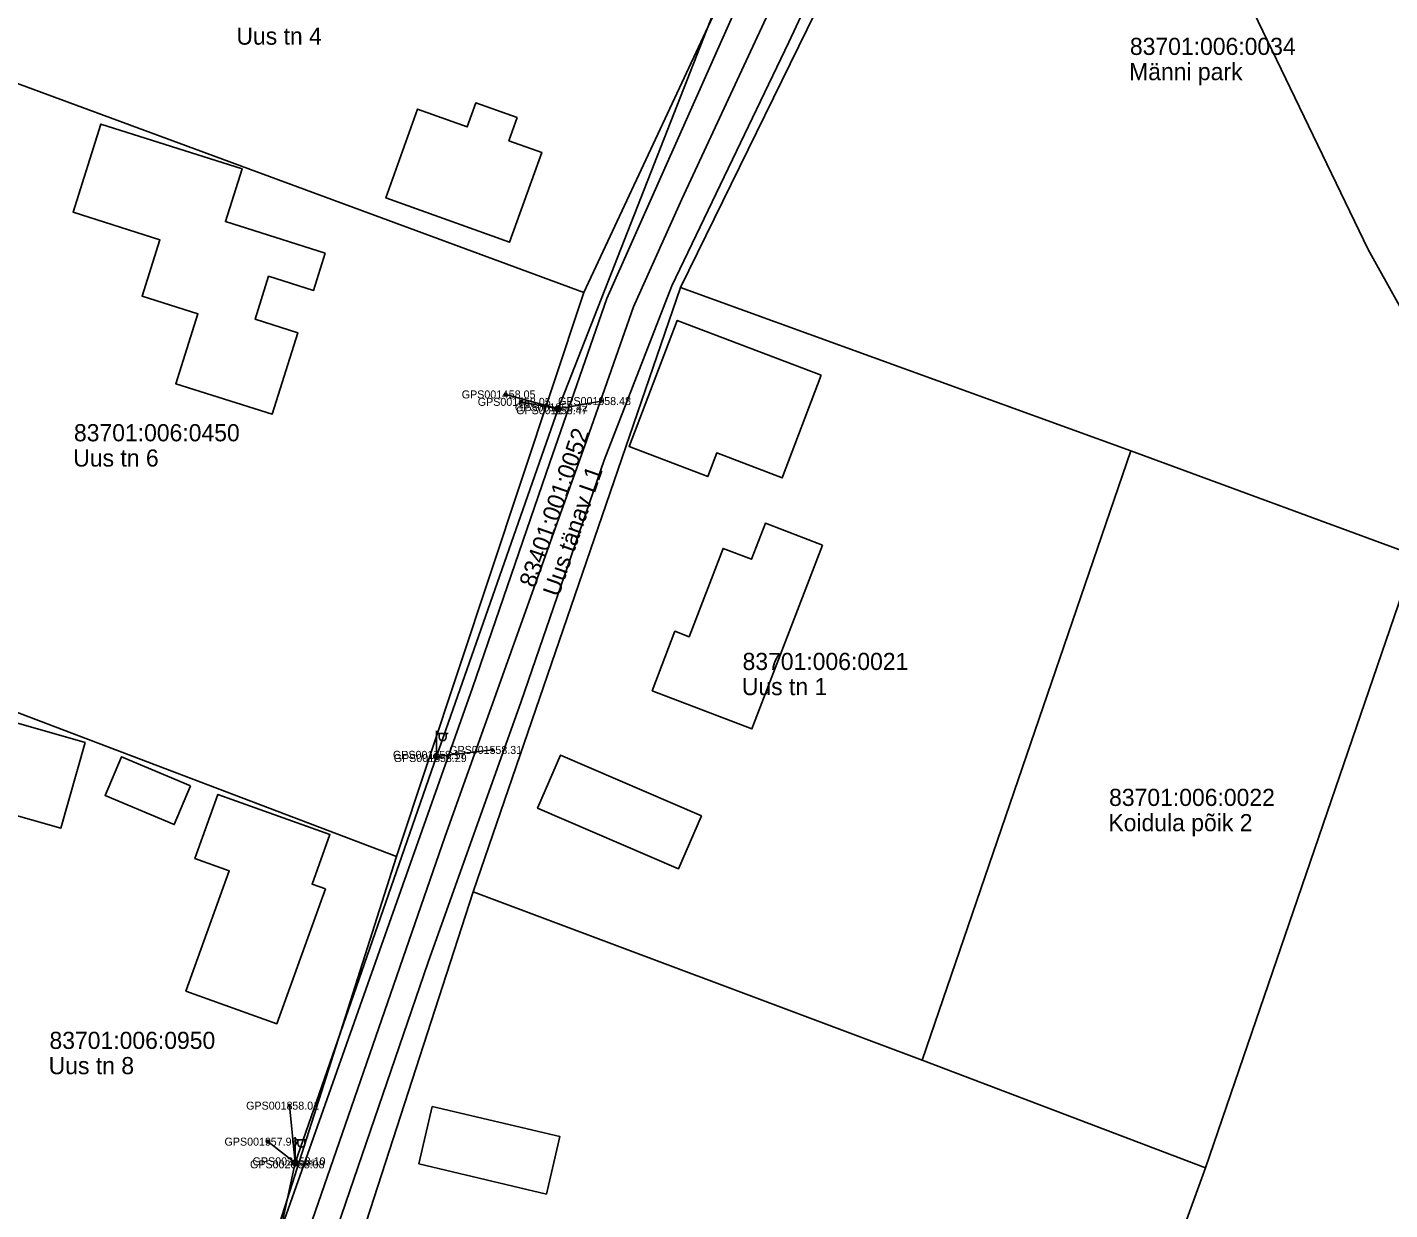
# Model space of a CAD drawing. Extents: x 580119 to 583377, y 6518915 to 6520820.
# Drawn here: x 581868.2 to 581987.4, y 6519587.7 to 6519691.1 of the extents above; entities that cross this region are included whole.
import ezdxf

# ---------------------------------------------------------------- set-up
doc = ezdxf.new("R2010")
doc.units = 0
for name, color, linetype in [('Hoone Elu- või ühiskondlik hoone', 7, 'Continuous'), ('Hoone Kõrval- või tootmishoone', 7, 'Continuous'), ('L_AADRESS', 7, 'Continuous'), ('MAAMUDEL', 7, 'Continuous'), ('MOOTKORG-EH2000', 7, 'Continuous'), ('MOOTMPUNKT', 7, 'Continuous'), ('MOOTNR', 7, 'Continuous'), ('MPOHULIIN', 7, 'Continuous'), ('PIIR', 7, 'Continuous'), ('POST', 7, 'Continuous'), ('Tee Liiklusala', 7, 'Continuous'), ('Tee Rada Kruuskate', 7, 'Continuous'), ('Tee Tänav Püsikate', 7, 'Continuous'), ('TUNNUS', 7, 'Continuous')]:
    doc.layers.add(name, color=color, linetype=linetype)

msp = doc.modelspace()

# ---------------------------------------------------------------- linework, layer by layer
at = {"layer": 'Hoone Elu- või ühiskondlik hoone'}
for points in [[(581911.06, 6519683.17), (581910.34, 6519681.15), (581913.22, 6519680.12), (581910.41, 6519672.27), (581899.59, 6519676.14), (581902.36, 6519683.91), (581906.7, 6519682.36), (581907.44, 6519684.46)], [(581894.28, 6519671.32), (581893.25, 6519668.05), (581889.32, 6519669.29), (581888.14, 6519665.55), (581891.88, 6519664.36), (581889.63, 6519657.23), (581881.21, 6519659.9), (581883.14, 6519666.01), (581878.26, 6519667.55), (581879.82, 6519672.48), (581872.22, 6519674.89), (581874.66, 6519682.6), (581887.01, 6519678.7), (581885.55, 6519674.08)], [(581937.67, 6519660.64), (581934.24, 6519651.66), (581928.52, 6519653.84), (581927.73, 6519651.77), (581920.86, 6519654.4), (581925.07, 6519665.44)], [(581894.29, 6519615.71), (581890.04, 6519603.92), (581882.09, 6519606.78), (581885.88, 6519617.29), (581882.88, 6519618.37), (581884.9, 6519623.98), (581894.69, 6519620.47), (581893.13, 6519616.13)]]:
    msp.add_lwpolyline(points, close=True, dxfattribs=at)
at = {"layer": 'Hoone Kõrval- või tootmishoone'}
for points in [[(581937.76, 6519645.79), (581931.6, 6519629.7), (581922.88, 6519633.04), (581924.86, 6519638.25), (581926.12, 6519637.77), (581929.08, 6519645.5), (581931.56, 6519644.55), (581932.78, 6519647.7)], [(581873.28, 6519628.52), (581871.16, 6519621.03), (581866.03, 6519622.48), (581866.99, 6519625.92), (581865.3, 6519626.39), (581866.45, 6519630.46)], [(581882.5, 6519624.73), (581881.07, 6519621.34), (581875.02, 6519623.88), (581876.45, 6519627.28)], [(581927.19, 6519622.1), (581925.18, 6519617.48), (581912.86, 6519622.79), (581914.85, 6519627.42)], [(581902.46, 6519591.66), (581903.64, 6519596.68), (581914.8, 6519594.05), (581913.62, 6519589.03)]]:
    msp.add_lwpolyline(points, close=True, dxfattribs=at)
at = {"layer": 'MOOTMPUNKT'}
for centre in [(581910.07, 6519658.96), (581911.4, 6519658.31), (581914.62, 6519657.58), (581914.65, 6519657.83), (581918.42, 6519658.38), (581908.9, 6519627.87), (581903.98, 6519627.44), (581904.05, 6519627.16), (581891.14, 6519596.76), (581889.25, 6519593.61), (581891.62, 6519591.63), (581891.7, 6519591.89)]:
    msp.add_circle(centre, 0.1, dxfattribs=at)
at = {"layer": 'MPOHULIIN'}
for p, q in [((581910.07, 6519658.96), (581914.64, 6519657.71)), ((581914.64, 6519657.71), (581918.42, 6519658.38)), ((581904.02, 6519627.3), (581908.9, 6519627.87)), ((581891.66, 6519591.76), (581891.14, 6519596.76))]:
    msp.add_line(p, q, dxfattribs=at)
msp.add_lwpolyline([(581804.37, 6519358.03), (581821.7, 6519394.85), (581841.05, 6519436.04), (581853.88, 6519463.27), (581868.64, 6519494.95), (581880.41, 6519519.75), (581883.7, 6519555), (581891.66, 6519591.76), (581904.02, 6519627.3), (581914.64, 6519657.71), (581927.94, 6519691.6), (581940.64, 6519722.83), (581945.1, 6519721.72)], dxfattribs=at)
at = {"layer": 'PIIR'}
for points in [[(581954.58, 6519728.06), (582014.36, 6519714.4), (582011.18, 6519705.55), (581989.6, 6519644.87), (581964.73, 6519654.03), (581925.35, 6519668.32), (581950.45, 6519719.52)], [(581928.38, 6519692.46), (581940.85, 6519717.73), (581950.45, 6519719.52), (581925.35, 6519668.32), (581907.23, 6519615.45), (581892.2, 6519569.11), (581885.44, 6519571.27), (581900.52, 6519618.54), (581916.9, 6519667.86)], [(581863.74, 6519715.07), (581928.38, 6519692.46), (581916.9, 6519667.86), (581855.33, 6519690.59)], [(581838.33, 6519642.8), (581855.33, 6519690.59), (581916.9, 6519667.86), (581900.52, 6519618.54), (581866.9, 6519631.31)], [(581925.35, 6519668.32), (581964.73, 6519654.03), (581946.48, 6519600.74), (581907.23, 6519615.45)], [(581964.73, 6519654.03), (581989.6, 6519644.87), (581971.28, 6519591.31), (581946.48, 6519600.74)], [(581866.9, 6519631.31), (581900.52, 6519618.54), (581885.44, 6519571.27), (581850.19, 6519583.45)], [(581907.23, 6519615.45), (581946.48, 6519600.74), (581971.28, 6519591.31), (581957.5, 6519553.49), (581892.2, 6519569.11)]]:
    msp.add_lwpolyline(points, close=True, dxfattribs=at)
at = {"layer": 'POST'}
for p, q in [((581904.02, 6519627.55), (581904.02, 6519629.55)), ((581904.02, 6519629.3), (581905.02, 6519629.3)), ((581904.25, 6519628.98), (581904.25, 6519629.3)), ((581904.86, 6519628.98), (581904.86, 6519629.3)), ((581904.02, 6519627.3), (581904.02, 6519627.3)), ((581891.66, 6519592.01), (581891.66, 6519594.01)), ((581891.66, 6519593.76), (581892.66, 6519593.76)), ((581891.89, 6519593.44), (581891.89, 6519593.76)), ((581892.5, 6519593.44), (581892.5, 6519593.76)), ((581891.66, 6519591.76), (581891.66, 6519591.76))]:
    msp.add_line(p, q, dxfattribs=at)
for points in [[(581911.4, 6519658.31), (581914.64, 6519657.71)], [(581889.25, 6519593.61), (581891.66, 6519591.76)]]:
    msp.add_lwpolyline(points, dxfattribs=at)
for centre, radius in [((581911.4, 6519658.31), 0.125), ((581911.4, 6519658.31), 0.105), ((581911.4, 6519658.31), 0.0851), ((581911.4, 6519658.31), 0.0651), ((581911.4, 6519658.31), 0.0451), ((581911.4, 6519658.31), 0.0251), ((581911.4, 6519658.31), 0.00511), ((581914.64, 6519657.71), 0.25), ((581904.02, 6519627.3), 0.25), ((581889.25, 6519593.61), 0.125), ((581889.25, 6519593.61), 0.105), ((581889.25, 6519593.61), 0.0851), ((581889.25, 6519593.61), 0.0651), ((581889.25, 6519593.61), 0.0451), ((581889.25, 6519593.61), 0.0251), ((581889.25, 6519593.61), 0.00511), ((581891.66, 6519591.76), 0.25)]:
    msp.add_circle(centre, radius, dxfattribs=at)
for centre in [(581904.55, 6519628.98), (581892.2, 6519593.44)]:
    msp.add_arc(centre, 0.306, 180, 0, dxfattribs=at)
at = {"layer": 'Tee Liiklusala'}
for points in [[(581884.93, 6519570.48), (581907.16, 6519633.3), (581913.91, 6519653.01), (581918.9, 6519667.35), (581941.48, 6519718.06), (581941.65, 6519718.45), (581943.04, 6519721.62), (581943.2, 6519722.65), (581920.89, 6519728.73), (581910.98, 6519731.83), (581903.58, 6519734.98), (581893.37, 6519739.93), (581883.74, 6519743.61), (581877.79, 6519744.78), (581872.03, 6519745.82), (581871.57, 6519745.33), (581871.02, 6519742.4), (581870.3, 6519738.5), (581861.67, 6519716.89)], [(582033.56, 6519705.84), (582020.42, 6519708.13), (581989.7, 6519713.09), (581971.45, 6519717.11), (581962.41, 6519718.84), (581949.57, 6519721.3), (581934.83, 6519689.76), (581924.59, 6519668.45), (581918.69, 6519653.22), (581911.43, 6519632.11), (581903.29, 6519609.3), (581892.83, 6519578.75), (581890.84, 6519572.34), (581890.88, 6519569.49), (581891.63, 6519566.8), (581893.76, 6519564), (581898.15, 6519561.81), (581963.45, 6519544.8), (581972.95, 6519542.2), (581974.27, 6519541.87), (581979.08, 6519540.64)]]:
    msp.add_lwpolyline(points, dxfattribs=at)
at = {"layer": 'Tee Rada Kruuskate'}
msp.add_lwpolyline([(581961.62, 6519720.37), (581962.41, 6519718.84), (581966.22, 6519711.48), (581974.69, 6519694.08), (581985.5, 6519671.64), (581996.32, 6519652.19), (582000.18, 6519645.22), (582003.14, 6519640.3), (582004.45, 6519636.03), (582004.7, 6519632.86)], dxfattribs=at)
at = {"layer": 'Tee Tänav Püsikate'}
msp.add_lwpolyline([(581888.98, 6519560.8), (581887.87, 6519568.35), (581888.02, 6519571.45), (581888.9, 6519574.5), (581904.76, 6519620.34), (581916.99, 6519654.5), (581921.23, 6519666.61), (581925.48, 6519676.03), (581933.43, 6519693.16), (581947.23, 6519723.53)], dxfattribs=at)

# ---------------------------------------------------------------- texts
at = {"layer": 'L_AADRESS'}
for s, p in [('Uus tn 4', (581886.51, 6519689.55)), ('Männi park', (581964.59, 6519686.44)), ('Uus tn 6', (581872.24, 6519652.65)), ('Uus tn 1', (581930.72, 6519632.66)), ('Koidula põik 2', (581962.78, 6519620.76)), ('Uus tn 8', (581870.09, 6519599.51))]:
    msp.add_text(s, height=1.5, dxfattribs=at).set_placement(p)
msp.add_text('Uus tänav L1', height=1.5, rotation=70.8112, dxfattribs=at).set_placement((581914.69, 6519641.19))
at = {"layer": 'MAAMUDEL'}
for p in [(581891.7, 6519591.72), (581891.62, 6519591.46)]:
    msp.add_text(' kaabel', height=0.35, dxfattribs=at).set_placement(p)
at = {"layer": 'MOOTKORG-EH2000'}
for s, p in [(' 58.05', (581910.07, 6519658.61)), (' 58.05', (581911.4, 6519657.96)), (' 58.47', (581914.62, 6519657.23)), (' 58.42', (581914.65, 6519657.48)), (' 58.48', (581918.42, 6519658.03)), (' 58.31', (581908.9, 6519627.52)), (' 58.17', (581903.98, 6519627.09)), (' 58.29', (581904.05, 6519626.81)), (' 58.01', (581891.14, 6519596.41)), (' 57.96', (581889.25, 6519593.26)), (' 58.10', (581891.7, 6519591.54)), (' 58.08', (581891.62, 6519591.28))]:
    msp.add_text(s, height=0.7, dxfattribs=at).set_placement(p)
at = {"layer": 'MOOTNR'}
for s, p in [('GPS0014 ', (581906.22, 6519658.61)), ('GPS0013 ', (581907.62, 6519657.96)), ('GPS0012 ', (581910.87, 6519657.48)), ('GPS0011 ', (581910.98, 6519657.23)), ('GPS0010 ', (581914.64, 6519658.03)), ('GPS0015 ', (581905.12, 6519627.52)), ('GPS0017 ', (581900.2, 6519627.09)), ('GPS0016 ', (581900.27, 6519626.81)), ('GPS0018 ', (581887.36, 6519596.41)), ('GPS0019 ', (581885.47, 6519593.26)), ('GPS0021 ', (581887.92, 6519591.54)), ('GPS0020 ', (581887.7, 6519591.28))]:
    msp.add_text(s, height=0.7, dxfattribs=at).set_placement(p)
at = {"layer": 'TUNNUS'}
for s, p in [('83701:006:0034', (581964.66, 6519688.65)), ('83701:006:0450', (581872.3, 6519654.86)), ('83701:006:0021', (581930.78, 6519634.86)), ('83701:006:0022', (581962.84, 6519622.97)), ('83701:006:0950', (581870.16, 6519601.72))]:
    msp.add_text(s, height=1.5, dxfattribs=at).set_placement(p)
msp.add_text('83401:001:0052', height=1.5, rotation=70.8112, dxfattribs=at).set_placement((581912.62, 6519641.98))

doc.saveas('drawing.dxf')
